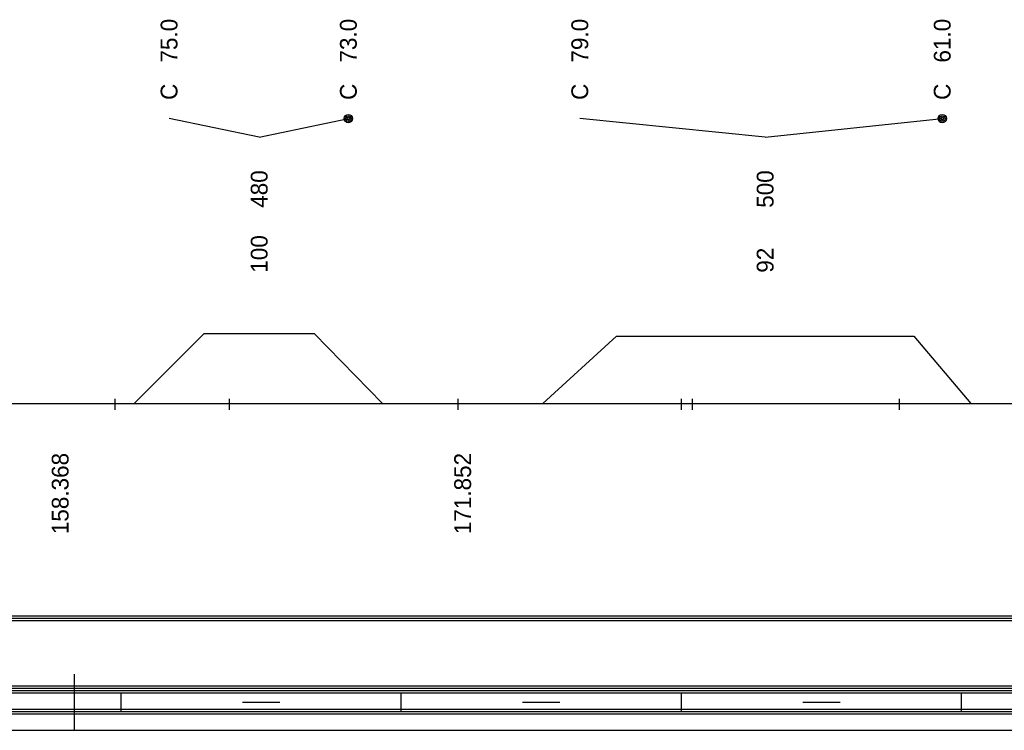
# Model space of a CAD drawing. Extents: x 2 to 10148, y 0 to 380.
# Drawn here: x 6084.1 to 6189.6, y 0 to 76.1 of the extents above; entities that cross this region are included whole.
import ezdxf

# ---------------------------------------------------------------- set-up
doc = ezdxf.new("R2010")
doc.units = 0
for name, color, linetype in [('KRIV1_CARA', 7, 'Continuous'), ('KRIV1_TEXT', 7, 'Continuous'), ('RAM', 7, 'Continuous'), ('STAN_CARA', 7, 'Continuous')]:
    doc.layers.add(name, color=color, linetype=linetype)

msp = doc.modelspace()

# ---------------------------------------------------------------- linework, layer by layer
for p, q in [((6094.32, 35.51), (6094.32, 34.32)), ((6106.57, 35.51), (6106.57, 34.32)), ((6131.08, 35.51), (6131.08, 34.32)), ((6154.97, 35.51), (6154.97, 34.32)), ((6156.16, 35.51), (6156.16, 34.32)), ((6178.33, 35.51), (6178.33, 34.32))]:
    msp.add_line(p, q)
at = {"layer": 'KRIV1_CARA'}
for p, q in [((6096.39, 35), (6103.89, 42.5)), ((6103.89, 42.5), (6115.69, 42.5)), ((6115.69, 42.5), (6122.99, 35)), ((6140.17, 35), (6148.07, 42.2)), ((6148.07, 42.2), (6179.88, 42.2)), ((6179.88, 42.2), (6185.98, 35)), ((5974.91, 35), (6872.96, 35))]:
    msp.add_line(p, q, dxfattribs=at)
at = {"layer": 'KRIV1_TEXT'}
for p, q in [((6109.79, 63.5), (6100.14, 65.5)), ((6109.79, 63.5), (6119.34, 65.5)), ((6163.97, 63.5), (6144.12, 65.5)), ((6163.97, 63.5), (6182.93, 65.5))]:
    msp.add_line(p, q, dxfattribs=at)
for centre, radius in [((6119.34, 65.5), 0.45), ((6119.34, 65.5), 0.3), ((6119.34, 65.5), 0.15), ((6182.93, 65.5), 0.45), ((6182.93, 65.5), 0.3), ((6182.93, 65.5), 0.15)]:
    msp.add_circle(centre, radius, dxfattribs=at)
at = {"layer": 'RAM'}
for p, q in [((6090, 0), (6090, 6)), ((5974.91, 4.75), (6872.96, 4.75)), ((5974.91, 4.5), (6872.96, 4.5)), ((5974.91, 4.25), (6872.96, 4.25)), ((5974.91, 4), (6872.96, 4)), ((6095, 2), (6095, 4)), ((6125, 2), (6125, 4)), ((6155, 2), (6155, 4)), ((6185, 2), (6185, 4)), ((5974.91, 2.25), (6872.96, 2.25)), ((6108, 3), (6112, 3)), ((6138, 3), (6142, 3)), ((6168, 3), (6172, 3)), ((5974.91, 2), (6872.96, 2)), ((5974.91, 1.75), (6872.96, 1.75)), ((5974.91, 0), (6872.96, 0))]:
    msp.add_line(p, q, dxfattribs=at)
at = {"layer": 'STAN_CARA'}
for p, q in [((5974.91, 12.25), (6298.19, 12.25)), ((5974.91, 12), (6298.19, 12)), ((5974.91, 12), (6298.19, 12)), ((5974.91, 11.75), (6298.19, 11.75))]:
    msp.add_line(p, q, dxfattribs=at)

# ---------------------------------------------------------------- texts
at = {"layer": 'KRIV1_TEXT'}
for s, p in [('75.0', (6101.04, 71.5)), ('73.0', (6120.24, 71.5)), ('79.0', (6145.02, 71.5)), ('61.0', (6183.83, 71.5)), ('C', (6101.04, 67.5)), ('C', (6120.24, 67.5)), ('C', (6145.02, 67.5)), ('C', (6183.83, 67.5)), ('480', (6110.69, 55.95)), ('500', (6164.87, 55.95)), ('100', (6110.69, 49)), ('92', (6164.87, 49)), ('158.368', (6089.38, 21)), ('171.852', (6132.48, 21))]:
    msp.add_text(s, height=1.8, rotation=90, dxfattribs=at).set_placement(p)

doc.saveas('drawing.dxf')
